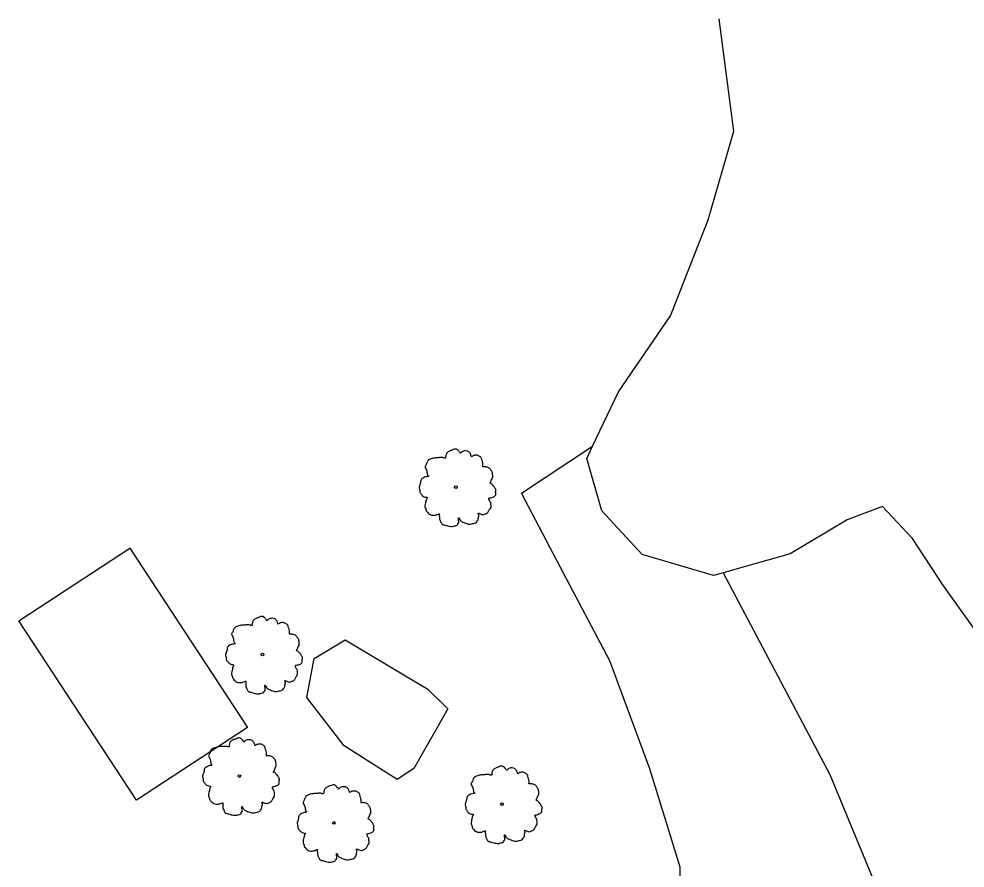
# Model space of a CAD drawing. Extents: x 2161152 to 2175754, y 602179 to 617749.
# Drawn here: x 2164028.3 to 2164162.3, y 606759 to 606879.2 of the extents above; entities that cross this region are included whole.
import ezdxf

# ---------------------------------------------------------------- set-up
doc = ezdxf.new("R2010")
doc.units = 0
doc.layers.add('RD_EX_Bldg', color=7, linetype='Continuous')
doc.layers.add('RD_EX_VEG', color=7, linetype='Continuous')

msp = doc.modelspace()

# ---------------------------------------------------------------- linework, layer by layer
at = {"layer": 'RD_EX_Bldg'}
msp.add_lwpolyline([(2164028.35, 606793.98), (2164044.05, 606804.26), (2164060.69, 606778.87), (2164044.99, 606768.58), (2164028.35, 606793.98)], dxfattribs=at)
at = {"layer": 'RD_EX_VEG'}
for points in [[(2164163.99, 606792.3), (2164159.13, 606799.08), (2164154.8, 606805.61), (2164150.59, 606810.15), (2164145.59, 606808.29), (2164137.49, 606803.48), (2164128.02, 606800.79), (2164126.66, 606800.41), (2164116.57, 606803.39), (2164110.87, 606809.55), (2164108.71, 606816.97), (2164109.53, 606818.68), (2164113.22, 606826.39), (2164120.55, 606837.13), (2164125.88, 606850.74), (2164129.51, 606863.3), (2164127.45, 606879.18)], [(2164128.02, 606800.79), (2164143.14, 606772.24), (2164149.65, 606756.48), (2164142.08, 606748.65), (2164131.77, 606740), (2164122.45, 606732.87), (2164120.31, 606732.53), (2164118.15, 606738), (2164121.87, 606748.99), (2164121.94, 606759.09), (2164117.62, 606773.04), (2164111.99, 606788.34), (2164105.49, 606800.62), (2164099.47, 606812.06), (2164109.53, 606818.68)], [(2164074.54, 606791.31), (2164086.23, 606784.33), (2164089.04, 606781.54), (2164084.24, 606773.07), (2164081.86, 606771.53), (2164074.39, 606776.28), (2164069.1, 606783.13), (2164070.13, 606788.64), (2164074.54, 606791.31)]]:
    msp.add_lwpolyline(points, dxfattribs=at)
for centre, radius in [((2164090.2, 606812.89), 0.188), ((2164090.19, 606812.88), 0.000075), ((2164062.81, 606789.21), 0.188), ((2164062.8, 606789.19), 0.000075), ((2164059.55, 606772.01), 0.188), ((2164059.54, 606772), 0.000075), ((2164096.72, 606768.03), 0.188), ((2164096.71, 606768.01), 0.000075), ((2164072.94, 606765.37), 0.188), ((2164072.93, 606765.36), 0.000075)]:
    msp.add_circle(centre, radius, dxfattribs=at)
for points in [[(2164090.29, 606818.27), (2164090.07, 606818.29), (2164089.83, 606818.21), (2164089.64, 606818.14), (2164089.47, 606818.08), (2164089.3, 606818.01), (2164089.08, 606817.88), (2164088.91, 606817.73), (2164088.81, 606817.54), (2164088.78, 606817.37), (2164088.74, 606817.16), (2164088.74, 606817.03), (2164088.64, 606817.01), (2164088.53, 606817.03), (2164088.35, 606817.09), (2164088.16, 606817.09), (2164087.97, 606817.09), (2164087.71, 606817.07), (2164087.45, 606817.07), (2164087.24, 606817.03), (2164087, 606817), (2164086.71, 606816.9), (2164086.45, 606816.81), (2164086.23, 606816.62), (2164086.04, 606816.26), (2164085.95, 606816), (2164085.83, 606815.81), (2164085.95, 606815.48), (2164086.08, 606815.22), (2164086.1, 606815.07), (2164086.15, 606814.75), (2164086.23, 606814.58), (2164086.32, 606814.43), (2164086.26, 606814.41), (2164085.98, 606814.37), (2164085.76, 606814.3), (2164085.44, 606814.13), (2164085.27, 606813.96), (2164085.2, 606813.72), (2164085.18, 606813.45), (2164085.1, 606813.3), (2164085.05, 606813.1), (2164085.03, 606813.04), (2164084.99, 606812.8), (2164085.07, 606812.46), (2164085.08, 606812.2), (2164085.18, 606812.03), (2164085.29, 606811.9), (2164085.42, 606811.71), (2164085.72, 606811.54), (2164085.96, 606811.47), (2164086.11, 606811.45), (2164085.98, 606811.07), (2164085.95, 606810.81), (2164085.85, 606810.51), (2164085.85, 606810.45), (2164085.81, 606810.1), (2164085.93, 606809.85), (2164085.98, 606809.57), (2164086.11, 606809.41), (2164086.32, 606809.18), (2164086.56, 606809.01), (2164086.94, 606808.92), (2164087.24, 606808.94), (2164087.67, 606809.07), (2164087.86, 606809.12), (2164087.84, 606808.99), (2164087.86, 606808.71), (2164087.86, 606808.39), (2164087.97, 606808.15), (2164088.05, 606807.94), (2164088.16, 606807.76), (2164088.4, 606807.59), (2164088.7, 606807.53), (2164089.02, 606807.42), (2164089.36, 606807.36), (2164089.73, 606807.34), (2164090.18, 606807.46), (2164090.39, 606807.55), (2164090.46, 606807.68), (2164090.61, 606807.96), (2164090.58, 606808.13), (2164090.59, 606808.58), (2164090.67, 606808.45), (2164090.8, 606808.19), (2164091.18, 606807.96), (2164091.47, 606807.83), (2164091.83, 606807.72), (2164092.06, 606807.66), (2164092.41, 606807.72), (2164092.69, 606807.77), (2164092.97, 606807.87), (2164093.2, 606808.07), (2164093.33, 606808.28), (2164093.37, 606808.49), (2164093.42, 606808.77), (2164093.46, 606808.9)], [(2164093.46, 606808.9), (2164093.41, 606809.03), (2164093.37, 606809.22), (2164093.42, 606809.2), (2164093.56, 606809.16), (2164093.76, 606809.07), (2164093.93, 606809.01), (2164094.17, 606809.03), (2164094.38, 606809.11), (2164094.72, 606809.31), (2164094.92, 606809.67), (2164095.13, 606809.97), (2164095.19, 606810.21), (2164095.15, 606810.38), (2164095.13, 606810.75), (2164094.98, 606810.94), (2164094.94, 606811.04), (2164094.87, 606811.34), (2164094.92, 606811.37), (2164095.13, 606811.41), (2164095.41, 606811.5), (2164095.62, 606811.6), (2164095.79, 606811.73), (2164095.84, 606811.9), (2164095.82, 606812.2), (2164095.86, 606812.5), (2164095.8, 606812.61), (2164095.73, 606812.72), (2164095.67, 606812.87), (2164095.56, 606812.98), (2164095.49, 606813.1), (2164095.41, 606813.17), (2164095.32, 606813.28), (2164095.19, 606813.38), (2164095.07, 606813.42), (2164095.04, 606813.53), (2164095.15, 606813.68), (2164095.19, 606813.75), (2164095.2, 606813.92), (2164095.37, 606814.18), (2164095.41, 606814.48), (2164095.37, 606814.8), (2164095.34, 606815.01), (2164095.22, 606815.22), (2164095.07, 606815.4), (2164094.98, 606815.53), (2164094.85, 606815.63), (2164094.6, 606815.72), (2164094.42, 606815.76), (2164094.16, 606815.76), (2164094.01, 606815.8), (2164094.02, 606815.83), (2164094.02, 606815.95), (2164094.02, 606816.15), (2164093.97, 606816.49), (2164093.86, 606816.86), (2164093.86, 606816.88), (2164093.78, 606817.07), (2164093.61, 606817.22), (2164093.48, 606817.3), (2164093.33, 606817.39), (2164093.14, 606817.41), (2164092.92, 606817.41), (2164092.71, 606817.37), (2164092.56, 606817.3), (2164092.43, 606817.2), (2164092.37, 606817.31), (2164092.3, 606817.54), (2164092.26, 606817.65), (2164092.15, 606817.78), (2164091.98, 606817.93), (2164091.64, 606818.03), (2164091.18, 606817.97), (2164090.95, 606817.82), (2164090.84, 606817.69), (2164090.8, 606817.78), (2164090.65, 606817.93), (2164090.58, 606818.06), (2164090.44, 606818.16), (2164090.33, 606818.23), (2164090.26, 606818.27)], [(2164062.91, 606794.58), (2164062.68, 606794.6), (2164062.44, 606794.53), (2164062.25, 606794.45), (2164062.08, 606794.39), (2164061.92, 606794.32), (2164061.69, 606794.19), (2164061.52, 606794.04), (2164061.43, 606793.85), (2164061.39, 606793.68), (2164061.35, 606793.48), (2164061.35, 606793.35), (2164061.26, 606793.33), (2164061.15, 606793.35), (2164060.96, 606793.4), (2164060.77, 606793.4), (2164060.58, 606793.4), (2164060.32, 606793.38), (2164060.06, 606793.38), (2164059.85, 606793.35), (2164059.61, 606793.31), (2164059.33, 606793.21), (2164059.07, 606793.12), (2164058.84, 606792.93), (2164058.65, 606792.58), (2164058.56, 606792.31), (2164058.45, 606792.13), (2164058.56, 606791.79), (2164058.69, 606791.53), (2164058.71, 606791.38), (2164058.77, 606791.06), (2164058.84, 606790.89), (2164058.94, 606790.74), (2164058.88, 606790.72), (2164058.6, 606790.68), (2164058.37, 606790.61), (2164058.05, 606790.44), (2164057.89, 606790.27), (2164057.81, 606790.03), (2164057.79, 606789.77), (2164057.72, 606789.62), (2164057.66, 606789.41), (2164057.64, 606789.35), (2164057.6, 606789.11), (2164057.68, 606788.77), (2164057.7, 606788.51), (2164057.79, 606788.34), (2164057.9, 606788.21), (2164058.04, 606788.02), (2164058.34, 606787.85), (2164058.58, 606787.78), (2164058.73, 606787.76), (2164058.6, 606787.39), (2164058.56, 606787.12), (2164058.47, 606786.82), (2164058.47, 606786.77), (2164058.43, 606786.41), (2164058.54, 606786.17), (2164058.6, 606785.89), (2164058.73, 606785.72), (2164058.94, 606785.49), (2164059.18, 606785.32), (2164059.55, 606785.23), (2164059.85, 606785.25), (2164060.28, 606785.38), (2164060.47, 606785.44), (2164060.45, 606785.31), (2164060.47, 606785.02), (2164060.47, 606784.71), (2164060.58, 606784.46), (2164060.66, 606784.26), (2164060.77, 606784.07), (2164061.02, 606783.9), (2164061.32, 606783.84), (2164061.63, 606783.73), (2164061.97, 606783.67), (2164062.35, 606783.66), (2164062.8, 606783.77), (2164063, 606783.86), (2164063.08, 606783.99), (2164063.23, 606784.27), (2164063.19, 606784.44), (2164063.21, 606784.89), (2164063.28, 606784.76), (2164063.41, 606784.5), (2164063.79, 606784.27), (2164064.09, 606784.14), (2164064.45, 606784.03), (2164064.67, 606783.97), (2164065.03, 606784.03), (2164065.31, 606784.09), (2164065.59, 606784.18), (2164065.81, 606784.39), (2164065.94, 606784.59), (2164065.98, 606784.8), (2164066.04, 606785.08), (2164066.08, 606785.21)], [(2164066.08, 606785.21), (2164066.02, 606785.34), (2164065.98, 606785.53), (2164066.04, 606785.51), (2164066.17, 606785.47), (2164066.38, 606785.38), (2164066.54, 606785.32), (2164066.79, 606785.34), (2164066.99, 606785.42), (2164067.33, 606785.62), (2164067.54, 606785.98), (2164067.74, 606786.28), (2164067.8, 606786.52), (2164067.76, 606786.69), (2164067.74, 606787.07), (2164067.59, 606787.25), (2164067.56, 606787.35), (2164067.48, 606787.65), (2164067.54, 606787.69), (2164067.74, 606787.72), (2164068.03, 606787.82), (2164068.23, 606787.91), (2164068.4, 606788.04), (2164068.46, 606788.21), (2164068.44, 606788.51), (2164068.47, 606788.81), (2164068.42, 606788.92), (2164068.34, 606789.03), (2164068.29, 606789.18), (2164068.18, 606789.3), (2164068.1, 606789.41), (2164068.03, 606789.48), (2164067.93, 606789.6), (2164067.8, 606789.69), (2164067.69, 606789.73), (2164067.65, 606789.84), (2164067.76, 606789.99), (2164067.8, 606790.07), (2164067.82, 606790.23), (2164067.99, 606790.5), (2164068.03, 606790.8), (2164067.99, 606791.12), (2164067.95, 606791.32), (2164067.84, 606791.53), (2164067.69, 606791.71), (2164067.59, 606791.85), (2164067.46, 606791.94), (2164067.22, 606792.03), (2164067.03, 606792.07), (2164066.77, 606792.07), (2164066.62, 606792.11), (2164066.64, 606792.15), (2164066.64, 606792.26), (2164066.64, 606792.46), (2164066.58, 606792.8), (2164066.47, 606793.18), (2164066.47, 606793.2), (2164066.39, 606793.38), (2164066.23, 606793.53), (2164066.09, 606793.61), (2164065.94, 606793.7), (2164065.76, 606793.72), (2164065.53, 606793.72), (2164065.33, 606793.68), (2164065.18, 606793.61), (2164065.05, 606793.51), (2164064.99, 606793.63), (2164064.91, 606793.85), (2164064.88, 606793.96), (2164064.76, 606794.09), (2164064.6, 606794.24), (2164064.26, 606794.34), (2164063.79, 606794.28), (2164063.56, 606794.13), (2164063.45, 606794), (2164063.41, 606794.09), (2164063.26, 606794.24), (2164063.19, 606794.38), (2164063.06, 606794.47), (2164062.95, 606794.54), (2164062.87, 606794.58)], [(2164059.65, 606777.39), (2164059.43, 606777.4), (2164059.18, 606777.33), (2164058.99, 606777.25), (2164058.83, 606777.2), (2164058.66, 606777.12), (2164058.43, 606776.99), (2164058.26, 606776.84), (2164058.17, 606776.65), (2164058.13, 606776.49), (2164058.09, 606776.28), (2164058.09, 606776.15), (2164058, 606776.13), (2164057.89, 606776.15), (2164057.7, 606776.2), (2164057.51, 606776.2), (2164057.33, 606776.2), (2164057.06, 606776.19), (2164056.8, 606776.19), (2164056.6, 606776.15), (2164056.35, 606776.11), (2164056.07, 606776.02), (2164055.81, 606775.92), (2164055.58, 606775.74), (2164055.4, 606775.38), (2164055.3, 606775.12), (2164055.19, 606774.93), (2164055.3, 606774.59), (2164055.43, 606774.33), (2164055.45, 606774.18), (2164055.51, 606773.86), (2164055.58, 606773.69), (2164055.68, 606773.54), (2164055.62, 606773.52), (2164055.34, 606773.49), (2164055.11, 606773.41), (2164054.8, 606773.24), (2164054.63, 606773.07), (2164054.55, 606772.83), (2164054.53, 606772.57), (2164054.46, 606772.42), (2164054.4, 606772.21), (2164054.38, 606772.16), (2164054.35, 606771.91), (2164054.42, 606771.58), (2164054.44, 606771.31), (2164054.53, 606771.14), (2164054.65, 606771.01), (2164054.78, 606770.83), (2164055.08, 606770.66), (2164055.32, 606770.58), (2164055.47, 606770.56), (2164055.34, 606770.19), (2164055.3, 606769.93), (2164055.21, 606769.63), (2164055.21, 606769.57), (2164055.17, 606769.21), (2164055.28, 606768.97), (2164055.34, 606768.69), (2164055.47, 606768.52), (2164055.68, 606768.3), (2164055.92, 606768.13), (2164056.3, 606768.03), (2164056.6, 606768.05), (2164057.03, 606768.18), (2164057.21, 606768.24), (2164057.19, 606768.11), (2164057.21, 606767.83), (2164057.21, 606767.51), (2164057.33, 606767.26), (2164057.4, 606767.06), (2164057.51, 606766.87), (2164057.76, 606766.7), (2164058.06, 606766.65), (2164058.38, 606766.53), (2164058.71, 606766.48), (2164059.09, 606766.46), (2164059.54, 606766.57), (2164059.74, 606766.66), (2164059.82, 606766.8), (2164059.97, 606767.08), (2164059.93, 606767.25), (2164059.95, 606767.7), (2164060.02, 606767.56), (2164060.16, 606767.3), (2164060.53, 606767.08), (2164060.83, 606766.95), (2164061.19, 606766.83), (2164061.41, 606766.78), (2164061.77, 606766.83), (2164062.05, 606766.89), (2164062.33, 606766.98), (2164062.56, 606767.19), (2164062.69, 606767.4), (2164062.72, 606767.6), (2164062.78, 606767.88), (2164062.82, 606768.01)], [(2164062.82, 606768.01), (2164062.76, 606768.15), (2164062.72, 606768.33), (2164062.78, 606768.31), (2164062.91, 606768.28), (2164063.12, 606768.18), (2164063.29, 606768.13), (2164063.53, 606768.15), (2164063.74, 606768.22), (2164064.07, 606768.43), (2164064.28, 606768.78), (2164064.49, 606769.08), (2164064.54, 606769.33), (2164064.5, 606769.49), (2164064.49, 606769.87), (2164064.34, 606770.06), (2164064.3, 606770.15), (2164064.22, 606770.45), (2164064.28, 606770.49), (2164064.49, 606770.53), (2164064.77, 606770.62), (2164064.97, 606770.71), (2164065.14, 606770.84), (2164065.2, 606771.01), (2164065.18, 606771.31), (2164065.22, 606771.61), (2164065.16, 606771.73), (2164065.09, 606771.84), (2164065.03, 606771.99), (2164064.92, 606772.1), (2164064.84, 606772.21), (2164064.77, 606772.29), (2164064.67, 606772.4), (2164064.54, 606772.49), (2164064.43, 606772.53), (2164064.39, 606772.64), (2164064.5, 606772.79), (2164064.54, 606772.87), (2164064.56, 606773.04), (2164064.73, 606773.3), (2164064.77, 606773.6), (2164064.73, 606773.92), (2164064.69, 606774.12), (2164064.58, 606774.33), (2164064.43, 606774.52), (2164064.34, 606774.65), (2164064.2, 606774.74), (2164063.96, 606774.84), (2164063.77, 606774.87), (2164063.51, 606774.87), (2164063.36, 606774.91), (2164063.38, 606774.95), (2164063.38, 606775.06), (2164063.38, 606775.27), (2164063.32, 606775.6), (2164063.21, 606775.98), (2164063.21, 606776), (2164063.14, 606776.19), (2164062.97, 606776.34), (2164062.84, 606776.41), (2164062.69, 606776.5), (2164062.5, 606776.52), (2164062.27, 606776.52), (2164062.07, 606776.49), (2164061.92, 606776.41), (2164061.79, 606776.32), (2164061.73, 606776.43), (2164061.66, 606776.65), (2164061.62, 606776.77), (2164061.51, 606776.9), (2164061.34, 606777.05), (2164061, 606777.14), (2164060.53, 606777.09), (2164060.31, 606776.94), (2164060.19, 606776.8), (2164060.16, 606776.9), (2164060.01, 606777.05), (2164059.93, 606777.18), (2164059.8, 606777.27), (2164059.69, 606777.35), (2164059.61, 606777.39)], [(2164096.82, 606773.4), (2164096.59, 606773.42), (2164096.35, 606773.35), (2164096.16, 606773.27), (2164096, 606773.21), (2164095.83, 606773.14), (2164095.6, 606773.01), (2164095.43, 606772.86), (2164095.34, 606772.67), (2164095.3, 606772.5), (2164095.26, 606772.3), (2164095.26, 606772.17), (2164095.17, 606772.15), (2164095.06, 606772.17), (2164094.87, 606772.22), (2164094.68, 606772.22), (2164094.5, 606772.22), (2164094.23, 606772.2), (2164093.97, 606772.2), (2164093.76, 606772.17), (2164093.52, 606772.13), (2164093.24, 606772.03), (2164092.98, 606771.94), (2164092.75, 606771.75), (2164092.57, 606771.4), (2164092.47, 606771.13), (2164092.36, 606770.95), (2164092.47, 606770.61), (2164092.6, 606770.35), (2164092.62, 606770.2), (2164092.68, 606769.88), (2164092.75, 606769.71), (2164092.85, 606769.56), (2164092.79, 606769.54), (2164092.51, 606769.5), (2164092.28, 606769.43), (2164091.97, 606769.26), (2164091.8, 606769.09), (2164091.72, 606768.85), (2164091.7, 606768.59), (2164091.63, 606768.44), (2164091.57, 606768.23), (2164091.55, 606768.17), (2164091.52, 606767.93), (2164091.59, 606767.59), (2164091.61, 606767.33), (2164091.7, 606767.16), (2164091.82, 606767.03), (2164091.95, 606766.84), (2164092.25, 606766.67), (2164092.49, 606766.6), (2164092.64, 606766.58), (2164092.51, 606766.21), (2164092.47, 606765.94), (2164092.38, 606765.64), (2164092.38, 606765.59), (2164092.34, 606765.23), (2164092.45, 606764.99), (2164092.51, 606764.71), (2164092.64, 606764.54), (2164092.85, 606764.31), (2164093.09, 606764.14), (2164093.46, 606764.05), (2164093.76, 606764.07), (2164094.2, 606764.2), (2164094.38, 606764.26), (2164094.36, 606764.13), (2164094.38, 606763.84), (2164094.38, 606763.53), (2164094.5, 606763.28), (2164094.57, 606763.08), (2164094.68, 606762.89), (2164094.93, 606762.72), (2164095.23, 606762.66), (2164095.55, 606762.55), (2164095.88, 606762.49), (2164096.26, 606762.48), (2164096.71, 606762.59), (2164096.91, 606762.68), (2164096.99, 606762.81), (2164097.14, 606763.09), (2164097.1, 606763.26), (2164097.12, 606763.71), (2164097.19, 606763.58), (2164097.33, 606763.32), (2164097.7, 606763.09), (2164098, 606762.96), (2164098.36, 606762.85), (2164098.58, 606762.79), (2164098.94, 606762.85), (2164099.22, 606762.91), (2164099.5, 606763), (2164099.72, 606763.21), (2164099.86, 606763.41), (2164099.89, 606763.62), (2164099.95, 606763.9), (2164099.99, 606764.03)], [(2164099.99, 606764.03), (2164099.93, 606764.16), (2164099.89, 606764.35), (2164099.95, 606764.33), (2164100.08, 606764.29), (2164100.29, 606764.2), (2164100.46, 606764.14), (2164100.7, 606764.16), (2164100.91, 606764.24), (2164101.24, 606764.44), (2164101.45, 606764.8), (2164101.66, 606765.1), (2164101.71, 606765.34), (2164101.67, 606765.51), (2164101.66, 606765.89), (2164101.51, 606766.07), (2164101.47, 606766.17), (2164101.39, 606766.47), (2164101.45, 606766.51), (2164101.66, 606766.54), (2164101.94, 606766.64), (2164102.14, 606766.73), (2164102.31, 606766.86), (2164102.37, 606767.03), (2164102.35, 606767.33), (2164102.39, 606767.63), (2164102.33, 606767.74), (2164102.25, 606767.85), (2164102.2, 606768), (2164102.09, 606768.12), (2164102.01, 606768.23), (2164101.94, 606768.3), (2164101.84, 606768.42), (2164101.71, 606768.51), (2164101.6, 606768.55), (2164101.56, 606768.66), (2164101.67, 606768.81), (2164101.71, 606768.89), (2164101.73, 606769.05), (2164101.9, 606769.32), (2164101.94, 606769.62), (2164101.9, 606769.93), (2164101.86, 606770.14), (2164101.75, 606770.35), (2164101.6, 606770.53), (2164101.51, 606770.67), (2164101.37, 606770.76), (2164101.13, 606770.85), (2164100.94, 606770.89), (2164100.68, 606770.89), (2164100.53, 606770.93), (2164100.55, 606770.97), (2164100.55, 606771.08), (2164100.55, 606771.28), (2164100.49, 606771.62), (2164100.38, 606772), (2164100.38, 606772.02), (2164100.31, 606772.2), (2164100.14, 606772.35), (2164100.01, 606772.43), (2164099.86, 606772.52), (2164099.67, 606772.54), (2164099.44, 606772.54), (2164099.24, 606772.5), (2164099.09, 606772.43), (2164098.96, 606772.33), (2164098.9, 606772.45), (2164098.83, 606772.67), (2164098.79, 606772.78), (2164098.68, 606772.91), (2164098.51, 606773.06), (2164098.17, 606773.16), (2164097.7, 606773.1), (2164097.48, 606772.95), (2164097.36, 606772.82), (2164097.33, 606772.91), (2164097.18, 606773.06), (2164097.1, 606773.2), (2164096.97, 606773.29), (2164096.86, 606773.36), (2164096.78, 606773.4)], [(2164073.04, 606770.75), (2164072.81, 606770.77), (2164072.57, 606770.69), (2164072.38, 606770.62), (2164072.21, 606770.56), (2164072.05, 606770.49), (2164071.82, 606770.35), (2164071.65, 606770.2), (2164071.56, 606770.02), (2164071.52, 606769.85), (2164071.48, 606769.64), (2164071.48, 606769.51), (2164071.39, 606769.49), (2164071.28, 606769.51), (2164071.09, 606769.57), (2164070.9, 606769.57), (2164070.72, 606769.57), (2164070.45, 606769.55), (2164070.19, 606769.55), (2164069.98, 606769.51), (2164069.74, 606769.47), (2164069.46, 606769.38), (2164069.2, 606769.29), (2164068.97, 606769.1), (2164068.78, 606768.74), (2164068.69, 606768.48), (2164068.58, 606768.29), (2164068.69, 606767.96), (2164068.82, 606767.69), (2164068.84, 606767.54), (2164068.9, 606767.22), (2164068.97, 606767.06), (2164069.07, 606766.91), (2164069.01, 606766.89), (2164068.73, 606766.85), (2164068.5, 606766.77), (2164068.19, 606766.61), (2164068.02, 606766.44), (2164067.94, 606766.19), (2164067.92, 606765.93), (2164067.85, 606765.78), (2164067.79, 606765.58), (2164067.77, 606765.52), (2164067.74, 606765.28), (2164067.81, 606764.94), (2164067.83, 606764.68), (2164067.92, 606764.51), (2164068.04, 606764.38), (2164068.17, 606764.19), (2164068.47, 606764.02), (2164068.71, 606763.94), (2164068.86, 606763.93), (2164068.73, 606763.55), (2164068.69, 606763.29), (2164068.6, 606762.99), (2164068.6, 606762.93), (2164068.56, 606762.58), (2164068.67, 606762.33), (2164068.73, 606762.05), (2164068.86, 606761.88), (2164069.07, 606761.66), (2164069.31, 606761.49), (2164069.68, 606761.4), (2164069.98, 606761.41), (2164070.42, 606761.55), (2164070.6, 606761.6), (2164070.58, 606761.47), (2164070.6, 606761.19), (2164070.6, 606760.87), (2164070.72, 606760.63), (2164070.79, 606760.42), (2164070.9, 606760.23), (2164071.15, 606760.07), (2164071.45, 606760.01), (2164071.76, 606759.9), (2164072.1, 606759.84), (2164072.48, 606759.82), (2164072.93, 606759.93), (2164073.13, 606760.03), (2164073.21, 606760.16), (2164073.36, 606760.44), (2164073.32, 606760.61), (2164073.34, 606761.06), (2164073.41, 606760.93), (2164073.55, 606760.66), (2164073.92, 606760.44), (2164074.22, 606760.31), (2164074.58, 606760.2), (2164074.8, 606760.14), (2164075.16, 606760.2), (2164075.44, 606760.25), (2164075.72, 606760.35), (2164075.94, 606760.55), (2164076.08, 606760.76), (2164076.11, 606760.96), (2164076.17, 606761.25), (2164076.21, 606761.38)], [(2164076.21, 606761.38), (2164076.15, 606761.51), (2164076.11, 606761.7), (2164076.17, 606761.68), (2164076.3, 606761.64), (2164076.51, 606761.55), (2164076.68, 606761.49), (2164076.92, 606761.51), (2164077.12, 606761.58), (2164077.46, 606761.79), (2164077.67, 606762.15), (2164077.87, 606762.45), (2164077.93, 606762.69), (2164077.89, 606762.86), (2164077.87, 606763.23), (2164077.72, 606763.42), (2164077.69, 606763.51), (2164077.61, 606763.81), (2164077.67, 606763.85), (2164077.87, 606763.89), (2164078.16, 606763.98), (2164078.36, 606764.08), (2164078.53, 606764.21), (2164078.59, 606764.38), (2164078.57, 606764.68), (2164078.61, 606764.98), (2164078.55, 606765.09), (2164078.47, 606765.2), (2164078.42, 606765.35), (2164078.31, 606765.46), (2164078.23, 606765.58), (2164078.16, 606765.65), (2164078.06, 606765.76), (2164077.93, 606765.86), (2164077.82, 606765.89), (2164077.78, 606766.01), (2164077.89, 606766.16), (2164077.93, 606766.23), (2164077.95, 606766.4), (2164078.12, 606766.66), (2164078.16, 606766.96), (2164078.12, 606767.28), (2164078.08, 606767.49), (2164077.97, 606767.69), (2164077.82, 606767.88), (2164077.72, 606768.01), (2164077.59, 606768.11), (2164077.35, 606768.2), (2164077.16, 606768.24), (2164076.9, 606768.24), (2164076.75, 606768.27), (2164076.77, 606768.31), (2164076.77, 606768.42), (2164076.77, 606768.63), (2164076.71, 606768.97), (2164076.6, 606769.34), (2164076.6, 606769.36), (2164076.53, 606769.55), (2164076.36, 606769.7), (2164076.23, 606769.77), (2164076.08, 606769.87), (2164075.89, 606769.89), (2164075.66, 606769.89), (2164075.46, 606769.85), (2164075.31, 606769.77), (2164075.18, 606769.68), (2164075.12, 606769.79), (2164075.04, 606770.02), (2164075.01, 606770.13), (2164074.89, 606770.26), (2164074.73, 606770.41), (2164074.39, 606770.5), (2164073.92, 606770.45), (2164073.7, 606770.3), (2164073.58, 606770.17), (2164073.55, 606770.26), (2164073.4, 606770.41), (2164073.32, 606770.54), (2164073.19, 606770.64), (2164073.08, 606770.71), (2164073, 606770.75)]]:
    msp.add_spline(points, degree=3, dxfattribs=at)

doc.saveas('drawing.dxf')
